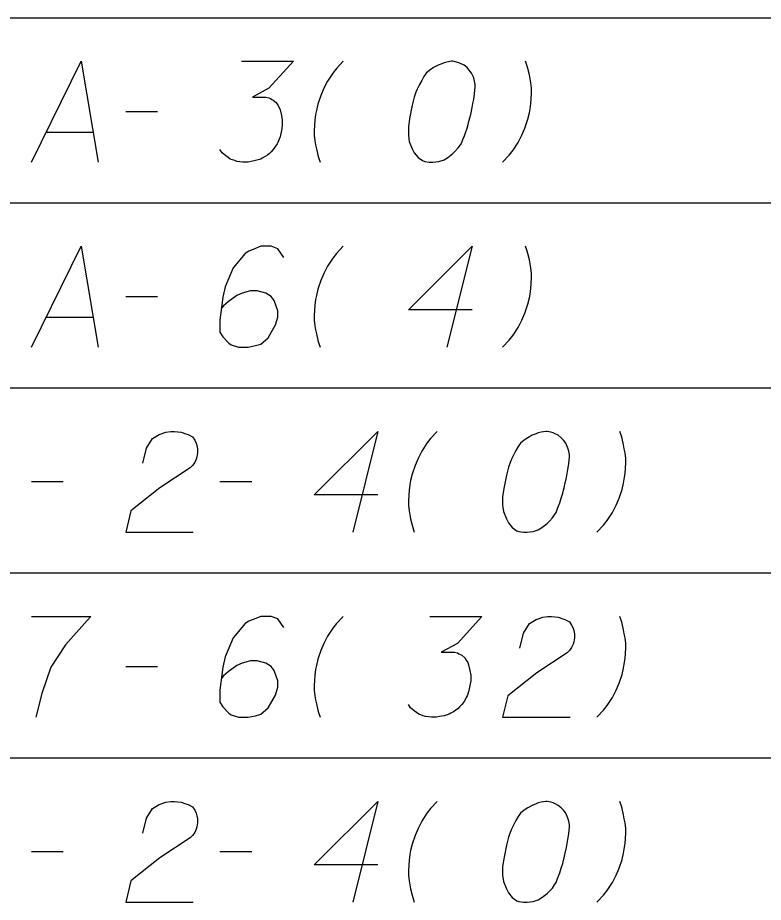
# Model space of a CAD drawing. Extents: x 2074207 to 2076812, y 516372 to 523312.
# Drawn here: x 2076453.5 to 2076488.95, y 518282.83 to 518324.9 of the extents above; entities that cross this region are included whole.
import ezdxf

# ---------------------------------------------------------------- set-up
doc = ezdxf.new("R2010")
doc.units = 0
doc.layers.add('Prop DirtTable_ Soil Test Results - Outline (Minor)', color=7, linetype='Continuous')
doc.layers.add('Prop DirtTable_ Soil Test Results - Tx (Sample Data)', color=7, linetype='Continuous')

msp = doc.modelspace()

# ---------------------------------------------------------------- linework, layer by layer
at = {"layer": 'Prop DirtTable_ Soil Test Results - Outline (Minor)'}
for p, q in [((2076260.609, 518324.899), (2076811.903, 518324.899)), ((2076260.609, 518324.899), (2076811.903, 518324.899)), ((2076260.609, 518316.099), (2076811.903, 518316.099)), ((2076260.609, 518316.099), (2076811.903, 518316.099)), ((2076260.609, 518307.299), (2076811.903, 518307.299)), ((2076260.609, 518307.299), (2076811.903, 518307.299)), ((2076260.609, 518298.499), (2076811.903, 518298.499)), ((2076260.609, 518298.499), (2076811.903, 518298.499)), ((2076260.609, 518289.699), (2076811.903, 518289.699)), ((2076260.609, 518289.699), (2076811.903, 518289.699))]:
    msp.add_line(p, q, dxfattribs=at)
at = {"layer": 'Prop DirtTable_ Soil Test Results - Tx (Sample Data)'}
for points in [[(2076454.156, 518318.025), (2076456.519, 518322.825), (2076457.33, 518318.025)], [(2076464.139, 518322.825), (2076466.608, 518322.825), (2076465.444, 518321.54), (2076464.668, 518321.124), (2076465.303, 518321.124), (2076465.444, 518321.087), (2076465.514, 518321.049), (2076465.585, 518321.011), (2076465.655, 518320.973), (2076465.797, 518320.86), (2076465.867, 518320.746), (2076465.938, 518320.633), (2076465.973, 518320.52), (2076466.043, 518320.255), (2076466.079, 518320.028), (2076466.079, 518319.915), (2076466.079, 518319.764), (2076466.043, 518319.537), (2076466.008, 518319.386), (2076465.973, 518319.235), (2076465.938, 518319.121), (2076465.902, 518319.046), (2076465.867, 518318.97), (2076465.832, 518318.894), (2076465.761, 518318.781), (2076465.655, 518318.63), (2076465.55, 518318.517), (2076465.479, 518318.441), (2076465.373, 518318.365), (2076465.267, 518318.29), (2076465.126, 518318.214), (2076465.056, 518318.176), (2076464.809, 518318.101), (2076464.597, 518318.063), (2076464.456, 518318.025), (2076464.209, 518318.025), (2076463.927, 518318.063), (2076463.821, 518318.101), (2076463.715, 518318.139), (2076463.609, 518318.176), (2076463.504, 518318.252), (2076463.398, 518318.328), (2076463.221, 518318.479), (2076463.116, 518318.63)], [(2076468.971, 518322.825), (2076468.654, 518322.485), (2076468.478, 518322.258), (2076468.231, 518321.88), (2076468.054, 518321.54), (2076467.913, 518321.2), (2076467.772, 518320.784), (2076467.701, 518320.482), (2076467.666, 518320.293), (2076467.631, 518320.028), (2076467.596, 518319.537), (2076467.596, 518319.31), (2076467.631, 518319.046), (2076467.666, 518318.857), (2076467.701, 518318.668), (2076467.772, 518318.365), (2076467.807, 518318.252), (2076467.878, 518318.025)], [(2076474.192, 518322.825), (2076474.122, 518322.825), (2076473.91, 518322.787), (2076473.769, 518322.75), (2076473.663, 518322.712), (2076473.487, 518322.636), (2076473.275, 518322.523), (2076473.099, 518322.409), (2076472.922, 518322.258), (2076472.816, 518322.107), (2076472.711, 518321.918), (2076472.605, 518321.729), (2076472.499, 518321.502), (2076472.428, 518321.351), (2076472.358, 518321.124), (2076472.252, 518320.746), (2076472.146, 518320.18), (2076472.076, 518319.726), (2076472.076, 518319.31), (2076472.111, 518319.008), (2076472.252, 518318.668), (2076472.358, 518318.479), (2076472.534, 518318.252), (2076472.746, 518318.101), (2076472.852, 518318.063), (2076473.063, 518318.025), (2076473.24, 518318.025), (2076473.522, 518318.063), (2076473.769, 518318.139), (2076473.945, 518318.252), (2076474.192, 518318.441), (2076474.298, 518318.554), (2076474.439, 518318.705), (2076474.545, 518318.857), (2076474.615, 518318.97), (2076474.686, 518319.159), (2076474.721, 518319.235), (2076474.792, 518319.424), (2076474.862, 518319.65), (2076474.933, 518319.877), (2076474.968, 518320.028), (2076475.003, 518320.142), (2076475.039, 518320.293), (2076475.109, 518320.633), (2076475.145, 518320.822), (2076475.18, 518321.011), (2076475.215, 518321.276), (2076475.25, 518321.616), (2076475.25, 518321.729), (2076475.215, 518321.88), (2076475.18, 518322.031), (2076475.074, 518322.258), (2076474.968, 518322.409), (2076474.862, 518322.523), (2076474.721, 518322.636), (2076474.58, 518322.712), (2076474.474, 518322.75), (2076474.369, 518322.787), (2076474.192, 518322.825)], [(2076476.556, 518318.025), (2076476.873, 518318.365), (2076477.049, 518318.592), (2076477.296, 518318.97), (2076477.473, 518319.31), (2076477.614, 518319.65), (2076477.755, 518320.066), (2076477.826, 518320.368), (2076477.861, 518320.557), (2076477.896, 518320.822), (2076477.931, 518321.313), (2076477.931, 518321.54), (2076477.896, 518321.805), (2076477.861, 518321.994), (2076477.826, 518322.183), (2076477.755, 518322.485), (2076477.72, 518322.598), (2076477.649, 518322.825)], [(2076458.636, 518320.444), (2076460.152, 518320.444)], [(2076454.861, 518319.461), (2076457.083, 518319.461)], [(2076454.156, 518309.225), (2076456.519, 518314.025), (2076457.33, 518309.225)], [(2076466.149, 518313.496), (2076465.867, 518313.912), (2076465.55, 518314.025), (2076465.056, 518314.025), (2076464.703, 518313.874), (2076464.491, 518313.798), (2076464.315, 518313.685), (2076463.751, 518313.005), (2076463.363, 518312.098), (2076463.257, 518311.606), (2076463.116, 518310.51), (2076463.116, 518309.943), (2076463.257, 518309.717), (2076463.539, 518309.414), (2076463.645, 518309.339), (2076463.998, 518309.225), (2076464.456, 518309.225), (2076464.809, 518309.301), (2076465.056, 518309.376), (2076465.409, 518309.679), (2076465.761, 518310.283), (2076465.867, 518310.661), (2076465.867, 518310.964), (2076465.691, 518311.455), (2076465.55, 518311.644), (2076465.303, 518311.795), (2076464.879, 518311.909), (2076464.562, 518311.909), (2076464.174, 518311.795), (2076463.927, 518311.682), (2076463.504, 518311.38), (2076463.292, 518311.191), (2076463.186, 518311.077)], [(2076468.971, 518314.025), (2076468.654, 518313.685), (2076468.478, 518313.458), (2076468.231, 518313.08), (2076468.054, 518312.74), (2076467.913, 518312.4), (2076467.772, 518311.984), (2076467.701, 518311.682), (2076467.666, 518311.493), (2076467.631, 518311.228), (2076467.596, 518310.737), (2076467.596, 518310.51), (2076467.631, 518310.246), (2076467.666, 518310.057), (2076467.701, 518309.868), (2076467.772, 518309.565), (2076467.807, 518309.452), (2076467.878, 518309.225)], [(2076475.109, 518311.002), (2076472.076, 518311.002), (2076475.109, 518314.025), (2076473.91, 518309.225)], [(2076476.556, 518309.225), (2076476.873, 518309.565), (2076477.049, 518309.792), (2076477.296, 518310.17), (2076477.473, 518310.51), (2076477.614, 518310.85), (2076477.755, 518311.266), (2076477.826, 518311.568), (2076477.861, 518311.757), (2076477.896, 518312.022), (2076477.931, 518312.513), (2076477.931, 518312.74), (2076477.896, 518313.005), (2076477.861, 518313.194), (2076477.826, 518313.383), (2076477.755, 518313.685), (2076477.72, 518313.798), (2076477.649, 518314.025)], [(2076458.636, 518311.644), (2076460.152, 518311.644)], [(2076454.861, 518310.661), (2076457.083, 518310.661)], [(2076459.447, 518303.713), (2076459.623, 518304.431), (2076459.906, 518304.885), (2076460.223, 518305.074), (2076460.54, 518305.187), (2076460.787, 518305.225), (2076460.964, 518305.225), (2076461.281, 518305.187), (2076461.493, 518305.112), (2076461.599, 518305.074), (2076461.81, 518304.961), (2076461.916, 518304.809), (2076461.987, 518304.658), (2076462.022, 518304.545), (2076462.057, 518304.394), (2076462.057, 518304.205), (2076462.022, 518304.016), (2076461.987, 518303.902), (2076461.916, 518303.751), (2076461.81, 518303.6), (2076461.705, 518303.487), (2076460.258, 518302.542), (2076458.883, 518301.446), (2076458.636, 518300.425), (2076461.846, 518300.425)], [(2076470.629, 518302.202), (2076467.596, 518302.202), (2076470.629, 518305.225), (2076469.43, 518300.425)], [(2076473.451, 518305.225), (2076473.134, 518304.885), (2076472.958, 518304.658), (2076472.711, 518304.28), (2076472.534, 518303.94), (2076472.393, 518303.6), (2076472.252, 518303.184), (2076472.181, 518302.882), (2076472.146, 518302.693), (2076472.111, 518302.428), (2076472.076, 518301.937), (2076472.076, 518301.71), (2076472.111, 518301.446), (2076472.146, 518301.257), (2076472.181, 518301.068), (2076472.252, 518300.765), (2076472.287, 518300.652), (2076472.358, 518300.425)], [(2076478.672, 518305.225), (2076478.602, 518305.225), (2076478.39, 518305.187), (2076478.249, 518305.15), (2076478.143, 518305.112), (2076477.967, 518305.036), (2076477.755, 518304.923), (2076477.579, 518304.809), (2076477.402, 518304.658), (2076477.296, 518304.507), (2076477.191, 518304.318), (2076477.085, 518304.129), (2076476.979, 518303.902), (2076476.908, 518303.751), (2076476.838, 518303.524), (2076476.732, 518303.146), (2076476.626, 518302.58), (2076476.556, 518302.126), (2076476.556, 518301.71), (2076476.591, 518301.408), (2076476.732, 518301.068), (2076476.838, 518300.879), (2076477.014, 518300.652), (2076477.226, 518300.501), (2076477.332, 518300.463), (2076477.543, 518300.425), (2076477.72, 518300.425), (2076478.002, 518300.463), (2076478.249, 518300.539), (2076478.425, 518300.652), (2076478.672, 518300.841), (2076478.778, 518300.954), (2076478.919, 518301.105), (2076479.025, 518301.257), (2076479.095, 518301.37), (2076479.166, 518301.559), (2076479.201, 518301.635), (2076479.272, 518301.824), (2076479.342, 518302.05), (2076479.413, 518302.277), (2076479.448, 518302.428), (2076479.483, 518302.542), (2076479.519, 518302.693), (2076479.589, 518303.033), (2076479.625, 518303.222), (2076479.66, 518303.411), (2076479.695, 518303.676), (2076479.73, 518304.016), (2076479.73, 518304.129), (2076479.695, 518304.28), (2076479.66, 518304.431), (2076479.554, 518304.658), (2076479.448, 518304.809), (2076479.342, 518304.923), (2076479.201, 518305.036), (2076479.06, 518305.112), (2076478.954, 518305.15), (2076478.849, 518305.187), (2076478.672, 518305.225)], [(2076481.036, 518300.425), (2076481.353, 518300.765), (2076481.529, 518300.992), (2076481.776, 518301.37), (2076481.953, 518301.71), (2076482.094, 518302.05), (2076482.235, 518302.466), (2076482.306, 518302.768), (2076482.341, 518302.957), (2076482.376, 518303.222), (2076482.411, 518303.713), (2076482.411, 518303.94), (2076482.376, 518304.205), (2076482.341, 518304.394), (2076482.306, 518304.583), (2076482.235, 518304.885), (2076482.2, 518304.998), (2076482.129, 518305.225)], [(2076454.156, 518302.844), (2076455.672, 518302.844)], [(2076463.116, 518302.844), (2076464.632, 518302.844)], [(2076454.156, 518296.425), (2076456.978, 518296.425), (2076456.801, 518296.236), (2076455.778, 518295.065), (2076455.073, 518294.006), (2076454.649, 518292.759), (2076454.367, 518291.625)], [(2076466.149, 518295.896), (2076465.867, 518296.312), (2076465.55, 518296.425), (2076465.056, 518296.425), (2076464.703, 518296.274), (2076464.491, 518296.198), (2076464.315, 518296.085), (2076463.751, 518295.405), (2076463.363, 518294.498), (2076463.257, 518294.006), (2076463.116, 518292.91), (2076463.116, 518292.343), (2076463.257, 518292.117), (2076463.539, 518291.814), (2076463.645, 518291.739), (2076463.998, 518291.625), (2076464.456, 518291.625), (2076464.809, 518291.701), (2076465.056, 518291.776), (2076465.409, 518292.079), (2076465.761, 518292.683), (2076465.867, 518293.061), (2076465.867, 518293.364), (2076465.691, 518293.855), (2076465.55, 518294.044), (2076465.303, 518294.195), (2076464.879, 518294.309), (2076464.562, 518294.309), (2076464.174, 518294.195), (2076463.927, 518294.082), (2076463.504, 518293.78), (2076463.292, 518293.591), (2076463.186, 518293.477)], [(2076468.971, 518296.425), (2076468.654, 518296.085), (2076468.478, 518295.858), (2076468.231, 518295.48), (2076468.054, 518295.14), (2076467.913, 518294.8), (2076467.772, 518294.384), (2076467.701, 518294.082), (2076467.666, 518293.893), (2076467.631, 518293.628), (2076467.596, 518293.137), (2076467.596, 518292.91), (2076467.631, 518292.646), (2076467.666, 518292.457), (2076467.701, 518292.268), (2076467.772, 518291.965), (2076467.807, 518291.852), (2076467.878, 518291.625)], [(2076473.099, 518296.425), (2076475.568, 518296.425), (2076474.404, 518295.14), (2076473.628, 518294.724), (2076474.263, 518294.724), (2076474.404, 518294.687), (2076474.474, 518294.649), (2076474.545, 518294.611), (2076474.615, 518294.573), (2076474.757, 518294.46), (2076474.827, 518294.346), (2076474.898, 518294.233), (2076474.933, 518294.12), (2076475.003, 518293.855), (2076475.039, 518293.628), (2076475.039, 518293.515), (2076475.039, 518293.364), (2076475.003, 518293.137), (2076474.968, 518292.986), (2076474.933, 518292.835), (2076474.898, 518292.721), (2076474.862, 518292.646), (2076474.827, 518292.57), (2076474.792, 518292.494), (2076474.721, 518292.381), (2076474.615, 518292.23), (2076474.51, 518292.117), (2076474.439, 518292.041), (2076474.333, 518291.965), (2076474.227, 518291.89), (2076474.086, 518291.814), (2076474.016, 518291.776), (2076473.769, 518291.701), (2076473.557, 518291.663), (2076473.416, 518291.625), (2076473.169, 518291.625), (2076472.887, 518291.663), (2076472.781, 518291.701), (2076472.675, 518291.739), (2076472.569, 518291.776), (2076472.464, 518291.852), (2076472.358, 518291.928), (2076472.181, 518292.079), (2076472.076, 518292.23)], [(2076477.367, 518294.913), (2076477.543, 518295.631), (2076477.826, 518296.085), (2076478.143, 518296.274), (2076478.46, 518296.387), (2076478.707, 518296.425), (2076478.884, 518296.425), (2076479.201, 518296.387), (2076479.413, 518296.312), (2076479.519, 518296.274), (2076479.73, 518296.161), (2076479.836, 518296.009), (2076479.907, 518295.858), (2076479.942, 518295.745), (2076479.977, 518295.594), (2076479.977, 518295.405), (2076479.942, 518295.216), (2076479.907, 518295.102), (2076479.836, 518294.951), (2076479.73, 518294.8), (2076479.625, 518294.687), (2076478.178, 518293.742), (2076476.803, 518292.646), (2076476.556, 518291.625), (2076479.766, 518291.625)], [(2076481.036, 518291.625), (2076481.353, 518291.965), (2076481.529, 518292.192), (2076481.776, 518292.57), (2076481.953, 518292.91), (2076482.094, 518293.25), (2076482.235, 518293.666), (2076482.306, 518293.968), (2076482.341, 518294.157), (2076482.376, 518294.422), (2076482.411, 518294.913), (2076482.411, 518295.14), (2076482.376, 518295.405), (2076482.341, 518295.594), (2076482.306, 518295.783), (2076482.235, 518296.085), (2076482.2, 518296.198), (2076482.129, 518296.425)], [(2076458.636, 518294.044), (2076460.152, 518294.044)], [(2076459.447, 518286.113), (2076459.623, 518286.831), (2076459.906, 518287.285), (2076460.223, 518287.474), (2076460.54, 518287.587), (2076460.787, 518287.625), (2076460.964, 518287.625), (2076461.281, 518287.587), (2076461.493, 518287.512), (2076461.599, 518287.474), (2076461.81, 518287.361), (2076461.916, 518287.209), (2076461.987, 518287.058), (2076462.022, 518286.945), (2076462.057, 518286.794), (2076462.057, 518286.605), (2076462.022, 518286.416), (2076461.987, 518286.302), (2076461.916, 518286.151), (2076461.81, 518286), (2076461.705, 518285.887), (2076460.258, 518284.942), (2076458.883, 518283.846), (2076458.636, 518282.825), (2076461.846, 518282.825)], [(2076470.629, 518284.602), (2076467.596, 518284.602), (2076470.629, 518287.625), (2076469.43, 518282.825)], [(2076473.451, 518287.625), (2076473.134, 518287.285), (2076472.958, 518287.058), (2076472.711, 518286.68), (2076472.534, 518286.34), (2076472.393, 518286), (2076472.252, 518285.584), (2076472.181, 518285.282), (2076472.146, 518285.093), (2076472.111, 518284.828), (2076472.076, 518284.337), (2076472.076, 518284.11), (2076472.111, 518283.846), (2076472.146, 518283.657), (2076472.181, 518283.468), (2076472.252, 518283.165), (2076472.287, 518283.052), (2076472.358, 518282.825)], [(2076478.672, 518287.625), (2076478.602, 518287.625), (2076478.39, 518287.587), (2076478.249, 518287.55), (2076478.143, 518287.512), (2076477.967, 518287.436), (2076477.755, 518287.323), (2076477.579, 518287.209), (2076477.402, 518287.058), (2076477.296, 518286.907), (2076477.191, 518286.718), (2076477.085, 518286.529), (2076476.979, 518286.302), (2076476.908, 518286.151), (2076476.838, 518285.924), (2076476.732, 518285.546), (2076476.626, 518284.98), (2076476.556, 518284.526), (2076476.556, 518284.11), (2076476.591, 518283.808), (2076476.732, 518283.468), (2076476.838, 518283.279), (2076477.014, 518283.052), (2076477.226, 518282.901), (2076477.332, 518282.863), (2076477.543, 518282.825), (2076477.72, 518282.825), (2076478.002, 518282.863), (2076478.249, 518282.939), (2076478.425, 518283.052), (2076478.672, 518283.241), (2076478.778, 518283.354), (2076478.919, 518283.505), (2076479.025, 518283.657), (2076479.095, 518283.77), (2076479.166, 518283.959), (2076479.201, 518284.035), (2076479.272, 518284.224), (2076479.342, 518284.45), (2076479.413, 518284.677), (2076479.448, 518284.828), (2076479.483, 518284.942), (2076479.519, 518285.093), (2076479.589, 518285.433), (2076479.625, 518285.622), (2076479.66, 518285.811), (2076479.695, 518286.076), (2076479.73, 518286.416), (2076479.73, 518286.529), (2076479.695, 518286.68), (2076479.66, 518286.831), (2076479.554, 518287.058), (2076479.448, 518287.209), (2076479.342, 518287.323), (2076479.201, 518287.436), (2076479.06, 518287.512), (2076478.954, 518287.55), (2076478.849, 518287.587), (2076478.672, 518287.625)], [(2076481.036, 518282.825), (2076481.353, 518283.165), (2076481.529, 518283.392), (2076481.776, 518283.77), (2076481.953, 518284.11), (2076482.094, 518284.45), (2076482.235, 518284.866), (2076482.306, 518285.168), (2076482.341, 518285.357), (2076482.376, 518285.622), (2076482.411, 518286.113), (2076482.411, 518286.34), (2076482.376, 518286.605), (2076482.341, 518286.794), (2076482.306, 518286.983), (2076482.235, 518287.285), (2076482.2, 518287.398), (2076482.129, 518287.625)], [(2076454.156, 518285.244), (2076455.672, 518285.244)], [(2076463.116, 518285.244), (2076464.632, 518285.244)]]:
    msp.add_lwpolyline(points, dxfattribs=at)

doc.saveas('drawing.dxf')
